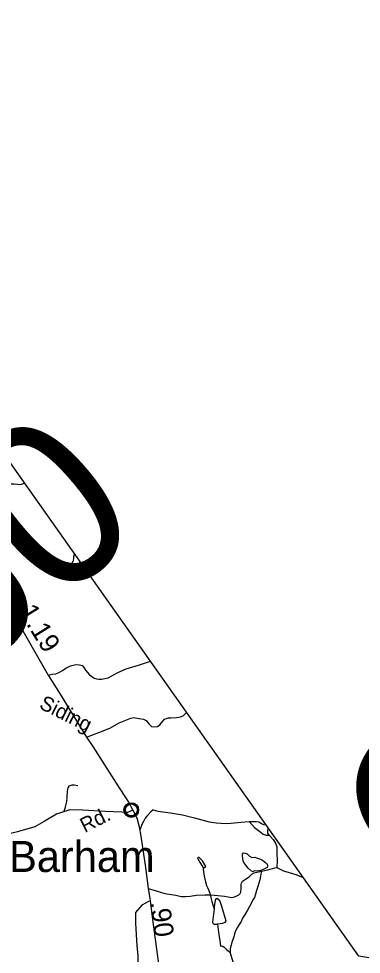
# Model space of a CAD drawing. Extents: x 2001466 to 31450019, y -30647475 to 847247.
# Drawn here: x 2174920 to 2179332, y 796489 to 808537 of the extents above; entities that cross this region are included whole.
import ezdxf

# ---------------------------------------------------------------- set-up
doc = ezdxf.new("R2010")
doc.units = 0
for name, color, linetype in [('Exist Boundary Political CountyLine', 7, 'Continuous'), ('Exist Civil Demographics Community CELL', 7, 'Continuous'), ('Exist Civil Demographics Community Label', 7, 'Continuous'), ('Exist Hydrographic Misc Water Feature', 7, 'Continuous'), ('Exist Road Non-System Type 51', 7, 'Continuous'), ('Exist Road Secondary Mileage Hundredths English Label', 7, 'Continuous'), ('Exist Road Secondary Structure Culvert Number Label', 7, 'Continuous'), ('Exist Road Secondary Structure Standard Bridge Number Label', 7, 'Continuous'), ('Exist Road Secondary Type 51 Attributed', 7, 'Continuous'), ('Exist Road Secondary Type 51 Label', 7, 'Continuous')]:
    doc.layers.add(name, color=color, linetype=linetype)

msp = doc.modelspace()

# ---------------------------------------------------------------- linework, layer by layer
at = {"layer": 'Exist Boundary Political CountyLine'}
msp.add_lwpolyline([(2192034, 787593), (2192017, 787600), (2191946, 788440), (2191463, 794429), (2179298, 796463), (2169375, 810514), (2153809, 818455), (2147151, 821629), (2135812, 826367), (2133839, 827270)], dxfattribs=at)
at = {"layer": 'Exist Civil Demographics Community CELL'}
msp.add_lwpolyline([(2176293, 798360), (2176294, 798365), (2176296, 798372), (2176299, 798379), (2176301, 798385), (2176305, 798391), (2176309, 798396), (2176312, 798400), (2176317, 798405), (2176323, 798409), (2176328, 798413), (2176333, 798416), (2176338, 798418), (2176343, 798421), (2176349, 798422), (2176353, 798423), (2176358, 798424), (2176362, 798425), (2176369, 798425), (2176373, 798425), (2176379, 798425), (2176384, 798424), (2176389, 798423), (2176394, 798422), (2176399, 798420), (2176405, 798417), (2176412, 798413), (2176417, 798410), (2176422, 798406), (2176425, 798403), (2176429, 798398), (2176433, 798394), (2176436, 798389), (2176439, 798384), (2176442, 798379), (2176444, 798374), (2176446, 798369), (2176447, 798364), (2176448, 798358), (2176449, 798353), (2176449, 798347), (2176449, 798342), (2176448, 798336), (2176447, 798331), (2176445, 798324), (2176444, 798319), (2176441, 798313), (2176438, 798307), (2176435, 798302), (2176431, 798297), (2176427, 798293), (2176422, 798288), (2176417, 798284), (2176412, 798280), (2176408, 798278), (2176401, 798274), (2176394, 798272), (2176388, 798270), (2176381, 798269), (2176377, 798268), (2176372, 798268), (2176367, 798268), (2176362, 798269), (2176357, 798269), (2176351, 798271), (2176346, 798272), (2176341, 798274), (2176336, 798276), (2176332, 798278), (2176326, 798282), (2176320, 798286), (2176315, 798291), (2176311, 798296), (2176307, 798300), (2176304, 798304), (2176300, 798311), (2176299, 798315), (2176297, 798319), (2176294, 798327), (2176293, 798334), (2176292, 798339), (2176292, 798345), (2176292, 798350), (2176292, 798356)], close=True, dxfattribs=at)
for centre, radius in [((2176370, 798347), 94.3), ((2176370, 798348), 76.7)]:
    msp.add_circle(centre, radius, dxfattribs=at)
at = {"layer": 'Exist Hydrographic Misc Water Feature'}
for points in [[(2175608, 801531), (2175623, 801548), (2175630, 801581), (2175629, 801610), (2175640, 801643)], [(2177244, 797736), (2177231, 797734), (2177222, 797726), (2177257, 797668), (2177286, 797620), (2177303, 797603), (2177319, 797609), (2177331, 797621), (2177285, 797693), (2177244, 797736)], [(2177800, 797757), (2177801, 797779), (2177817, 797795), (2177837, 797793), (2177864, 797782), (2177892, 797752), (2177924, 797737), (2177962, 797739), (2177983, 797733), (2178034, 797716), (2178059, 797703), (2178080, 797686), (2178099, 797671), (2178118, 797648), (2178123, 797629), (2178119, 797607), (2178094, 797593), (2178039, 797570), (2177984, 797560), (2177954, 797562), (2177938, 797552), (2177916, 797558), (2177877, 797600), (2177821, 797673), (2177809, 797692), (2177800, 797757)], [(2177292, 797614), (2177307, 797497), (2177324, 797423), (2177340, 797375), (2177353, 797351), (2177366, 797321), (2177382, 797274), (2177395, 797221), (2177407, 797170), (2177421, 797124), (2177436, 797080), (2177436, 797076)], [(2178043, 797572), (2178041, 797545), (2178035, 797497), (2178025, 797449), (2178014, 797403), (2178000, 797363), (2177982, 797311), (2177970, 797265), (2177955, 797221), (2177937, 797189), (2177919, 797152), (2177893, 797106), (2177866, 797056), (2177836, 797004), (2177804, 796954), (2177783, 796912), (2177761, 796874), (2177735, 796830), (2177713, 796789), (2177700, 796753), (2177690, 796715), (2177682, 796687), (2177666, 796645), (2177654, 796607), (2177648, 796581), (2177645, 796559), (2177643, 796529), (2177643, 796509)], [(2177436, 797076), (2177456, 797188), (2177462, 797208), (2177473, 797212), (2177489, 797200), (2177509, 797172), (2177533, 797110), (2177586, 796920), (2177573, 796898), (2177544, 796887), (2177478, 796878)], [(2177436, 797076), (2177416, 796903), (2177418, 796886), (2177438, 796877), (2177478, 796878)], [(2177478, 796878), (2177489, 796808), (2177499, 796740), (2177510, 796666), (2177515, 796626), (2177520, 796598), (2177525, 796592)], [(2177525, 796592), (2177531, 796596), (2177549, 796594), (2177565, 796579), (2177590, 796555), (2177619, 796533), (2177643, 796509)], [(2177643, 796509), (2177679, 796391)]]:
    msp.add_lwpolyline(points, dxfattribs=at)
at = {"layer": 'Exist Road Non-System Type 51'}
for points in [[(2174394, 802622), (2174470, 802623), (2174538, 802629), (2174574, 802624), (2174629, 802606), (2174691, 802574), (2174740, 802561), (2174795, 802549), (2174860, 802549), (2174905, 802545), (2174936, 802541), (2174956, 802544), (2174996, 802555)], [(2175298, 800082), (2175352, 800098), (2175399, 800102), (2175439, 800116), (2175486, 800144), (2175527, 800174), (2175587, 800202), (2175638, 800218), (2175670, 800222), (2175701, 800218), (2175737, 800207), (2175760, 800184), (2175781, 800147), (2175833, 800089), (2175862, 800066), (2175890, 800045), (2175922, 800037), (2175951, 800032), (2175986, 800033), (2176073, 800050), (2176121, 800077), (2176195, 800119), (2176303, 800163), (2176462, 800213), (2176616, 800262)], [(2175794, 799285), (2175985, 799357), (2176104, 799407), (2176212, 799469), (2176298, 799503), (2176362, 799531), (2176401, 799539), (2176472, 799526), (2176526, 799519), (2176562, 799498), (2176596, 799458), (2176632, 799421), (2176660, 799418), (2176706, 799423), (2176738, 799442), (2176774, 799492), (2176798, 799519), (2176847, 799536), (2176881, 799536), (2176954, 799540), (2177004, 799547), (2177038, 799561), (2177062, 799584), (2177082, 799601)], [(2175682, 798657), (2175633, 798668), (2175603, 798668), (2175565, 798654), (2175552, 798631), (2175545, 798588), (2175542, 798508), (2175535, 798458), (2175521, 798405), (2175514, 798368), (2175498, 798320)], [(2176653, 798349), (2176621, 798322), (2176571, 798266), (2176550, 798240), (2176531, 798207), (2176510, 798170), (2176480, 798091)], [(2176653, 798349), (2176710, 798331), (2176876, 798310), (2177030, 798286), (2177182, 798247), (2177373, 798196), (2177461, 798181), (2177592, 798172), (2177651, 798178), (2177780, 798189), (2177889, 798197)], [(2177889, 798197), (2177979, 798199), (2178011, 798193), (2178048, 798172), (2178071, 798160), (2178104, 798154)], [(2177889, 798197), (2177956, 798123), (2178027, 798070), (2178070, 798038), (2178108, 798023), (2178145, 798021)], [(2178145, 798021), (2178130, 798049), (2178128, 798077), (2178134, 798112)], [(2178145, 798021), (2178196, 797969), (2178225, 797922), (2178244, 797873), (2178246, 797791), (2178248, 797693), (2178242, 797607)], [(2176586, 797335), (2176689, 797306), (2176800, 797273), (2176942, 797250), (2177011, 797232), (2177066, 797232), (2177129, 797237), (2177210, 797249), (2177320, 797256), (2177382, 797256), (2177442, 797251), (2177570, 797237), (2177666, 797221), (2177699, 797227), (2177730, 797241), (2177754, 797254), (2177770, 797271), (2177782, 797290), (2177786, 797333), (2177784, 797386), (2177788, 797406), (2177804, 797430), (2177840, 797456), (2177889, 797486), (2177924, 797520), (2177953, 797540), (2178026, 797557), (2178127, 797578), (2178188, 797595), (2178219, 797604), (2178242, 797607)], [(2178242, 797607), (2178328, 797563), (2178404, 797543), (2178490, 797515), (2178582, 797478)], [(2176602, 797171), (2176505, 797121), (2176425, 797028), (2176424, 796990), (2176426, 796890), (2176426, 796888), (2176443, 796600), (2176453, 796472), (2176447, 796098), (2176434, 796020), (2176429, 795962), (2176423, 795886), (2176422, 795828), (2176421, 795760), (2176421, 795652), (2176409, 794827), (2176408, 794804)]]:
    msp.add_lwpolyline(points, dxfattribs=at)
at = {"layer": 'Exist Road Secondary Type 51 Attributed'}
for points in [[(2174889, 800806), (2175298, 800082), (2175454, 799839), (2175794, 799285), (2175876, 799163), (2176176, 798693), (2176333, 798450), (2176391, 798343)], [(2176391, 798343), (2176323, 798317), (2176250, 798319), (2176032, 798329), (2175745, 798346), (2175578, 798348), (2175408, 798294), (2175249, 798199), (2175130, 798132), (2174905, 798068), (2174562, 797984), (2174158, 797850), (2173796, 797714), (2173610, 797657), (2173418, 797663), (2173269, 797693), (2173079, 797764), (2172941, 797833), (2172838, 797913), (2172733, 798007), (2172558, 798183), (2172487, 798239), (2172402, 798263)], [(2176391, 798343), (2176442, 798248), (2176472, 798129), (2176492, 798010), (2176552, 797606), (2176586, 797335), (2176607, 797212), (2176644, 796936), (2176714, 796398), (2176752, 796031), (2176838, 795363), (2176891, 794901), (2176899, 794823)]]:
    msp.add_lwpolyline(points, dxfattribs=at)

# ---------------------------------------------------------------- texts
at = {"layer": 'Exist Civil Demographics Community Label'}
msp.add_text('Barham', height=400, dxfattribs=at).set_placement((2174797, 797549))
at = {"layer": 'Exist Road Secondary Mileage Hundredths English Label'}
for s, rotation, p in [('1.19', 302.0485, (2174913, 800902)), ('.90', 277.4907, (2176614, 797159))]:
    msp.add_text(s, height=250, rotation=rotation, dxfattribs=at).set_placement(p)
at = {"layer": 'Exist Road Secondary Structure Culvert Number Label'}
msp.add_text('C594', height=2132.5, rotation=40, dxfattribs=at).set_placement((2180167, 796971))
at = {"layer": 'Exist Road Secondary Structure Standard Bridge Number Label'}
msp.add_text('160', height=2132.5, rotation=40, dxfattribs=at).set_placement((2172941, 798918))
at = {"layer": 'Exist Road Secondary Type 51 Label'}
for s, rotation, p in [('Siding', 333.3369, (2175171, 799663)), ('Rd.', 26.7225, (2175770, 798050))]:
    msp.add_text(s, height=190, rotation=rotation, dxfattribs=at).set_placement(p)

doc.saveas('drawing.dxf')
